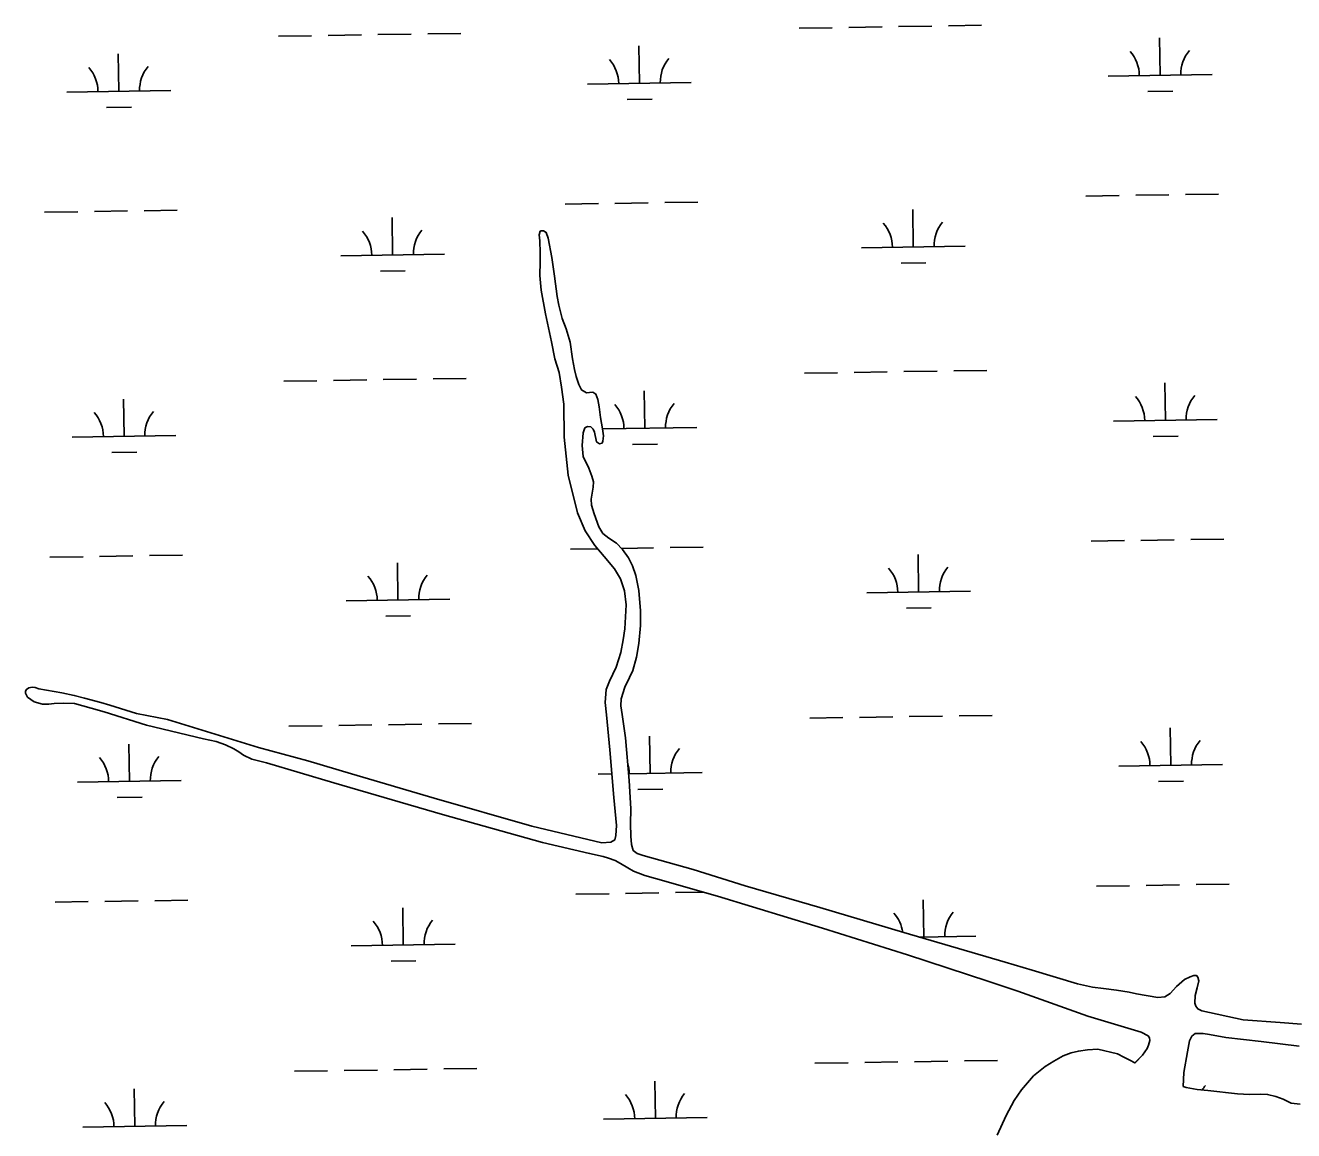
# Model space of a CAD drawing. Extents: x 3823584 to 3861785, y 301729 to 327625.
# Drawn here: x 3833983 to 3835206, y 319967 to 321033 of the extents above; entities that cross this region are included whole.
import ezdxf

# ---------------------------------------------------------------- set-up
doc = ezdxf.new("R2010")
doc.units = 0
doc.layers.add('V-TOPO-SHOR', color=7, linetype='Continuous')
doc.layers.add('V-WETL-SWMP', color=7, linetype='Continuous')

msp = doc.modelspace()

# ---------------------------------------------------------------- linework, layer by layer
at = {"layer": 'V-TOPO-SHOR'}
msp.add_line((3835052.7, 320032.2), (3835052.8, 320032.2), dxfattribs=at)
for points in [[(3834547.5, 320245.2), (3834551.3, 320247.2), (3834552.3, 320251.4), (3834552.9, 320261.1), (3834550.5, 320288), (3834546.7, 320334), (3834543.3, 320367.7), (3834542, 320379.7), (3834543, 320392.2), (3834546.3, 320400.3), (3834552.8, 320413.7), (3834557.2, 320427.9), (3834559.4, 320440.2), (3834561.1, 320450.7), (3834562.4, 320473.8), (3834560.6, 320487.3), (3834556.7, 320499), (3834551, 320508.6), (3834541.1, 320520.6), (3834532, 320531.2), (3834522.8, 320545.1), (3834515.3, 320562.6), (3834506.4, 320598.8), (3834502.5, 320635.5), (3834502.2, 320667.3), (3834499.9, 320683.6), (3834497.8, 320697.8), (3834493.6, 320710.9), (3834490.3, 320727.5), (3834484.6, 320754.3), (3834480.4, 320777.1), (3834479, 320791.3), (3834479.3, 320804.7), (3834479.4, 320813.1), (3834479.1, 320824.9), (3834478.4, 320830.5), (3834479.5, 320834)], [(3834479.5, 320834), (3834480.3, 320834.4), (3834482.6, 320834.3), (3834485.2, 320832.9), (3834487.2, 320827.5), (3834490.6, 320808.8), (3834493.3, 320790.9), (3834495.7, 320771.1), (3834497.3, 320762.7), (3834500.7, 320750), (3834504.5, 320740), (3834508.2, 320727.2), (3834510.6, 320711.1), (3834512.4, 320700.7), (3834514, 320693.9), (3834516.7, 320686.2), (3834519.3, 320681.1), (3834524.1, 320678.3), (3834527.1, 320678.6), (3834530.1, 320678.8), (3834533.1, 320677), (3834535, 320671.9), (3834536.4, 320664.7), (3834537.6, 320654.5), (3834539.4, 320643.6), (3834540.3, 320636.8), (3834539.8, 320631.6), (3834539.1, 320629.8), (3834536.6, 320629), (3834533.8, 320630.9), (3834531.7, 320640.4), (3834530.4, 320643.3), (3834528.1, 320645.4), (3834525, 320645.7), (3834522.6, 320644.4), (3834520.7, 320639.7), (3834520, 320627.6), (3834521, 320617), (3834526.3, 320605.8), (3834529.3, 320597.8), (3834530.8, 320592.6), (3834530.6, 320587.2), (3834528.6, 320575.8), (3834529, 320570), (3834531.5, 320561.6), (3834535.8, 320549.1), (3834539.7, 320542.8), (3834545.6, 320538.1), (3834553, 320533.4), (3834558.9, 320527.1), (3834564.4, 320519.3), (3834568.5, 320511.6), (3834571.7, 320502.3), (3834574.5, 320487.7), (3834576.1, 320468.2), (3834576.2, 320453.9), (3834574.5, 320436.5), (3834572.2, 320423.3), (3834568.8, 320410.6), (3834565.5, 320403.7), (3834561.1, 320394.6), (3834557.5, 320383.3), (3834557.2, 320376.6), (3834558.4, 320368.2), (3834561.6, 320345.6), (3834565.3, 320304.4), (3834566.9, 320277.1), (3834566.4, 320262.8), (3834566.8, 320251), (3834567.6, 320242.7), (3834569.2, 320237.1), (3834572.8, 320234.2), (3834578.7, 320232.3), (3834627, 320218.8), (3834677, 320203), (3834748.9, 320182.2), (3834830, 320157.9), (3834927.6, 320129.5), (3834953.5, 320121.6), (3834997.2, 320108.5), (3835011.9, 320105.3), (3835022.5, 320104), (3835035, 320102.3), (3835047, 320100.3), (3835054.2, 320099), (3835074.8, 320095.2), (3835081.5, 320096), (3835086.5, 320099.1), (3835092.7, 320105.8), (3835100.6, 320112.6), (3835105.8, 320115.2), (3835109.6, 320116.4), (3835112.1, 320116.4), (3835113.4, 320114.9), (3835114.2, 320111.3), (3835112.8, 320104.6), (3835110.8, 320097.1), (3835110.5, 320089.9), (3835111.3, 320086.8), (3835113.3, 320084.5), (3835117.3, 320082.5)], [(3835052.8, 320032.2), (3835059.9, 320039.7), (3835064.5, 320046.1), (3835065.9, 320049.4), (3835066.9, 320053.7), (3835066.6, 320056.4), (3835065.4, 320058.5), (3835058.6, 320061.9), (3835007.2, 320077.4), (3834939.9, 320101.3), (3834911, 320111.2), (3834833.6, 320136.3), (3834751.4, 320162.2), (3834650.5, 320192.9), (3834590.6, 320209.9), (3834580.3, 320213), (3834569.3, 320217.1), (3834563.9, 320220.3), (3834556.9, 320224.6), (3834551.6, 320227.5), (3834545.3, 320229.7), (3834540.2, 320231.1), (3834527, 320234.2), (3834481.6, 320244.7), (3834385.4, 320271.8), (3834280.5, 320302.2), (3834215.5, 320321.4), (3834201.5, 320325.1), (3834193.6, 320329.1), (3834189.1, 320332.3), (3834184.3, 320335.2), (3834176.1, 320338.9), (3834167, 320342), (3834154.9, 320344.7), (3834100.1, 320358), (3834059.2, 320370.6), (3834046.7, 320374.3), (3834030.7, 320378.7), (3834019.6, 320379.1), (3834010.9, 320378.6), (3834005.9, 320378), (3833999.7, 320378), (3833991.8, 320380.4), (3833985.4, 320385), (3833983.2, 320388.6), (3833983.2, 320390.8), (3833984.3, 320392.3), (3833986.7, 320394), (3833989.8, 320394.5), (3833992.5, 320394.3), (3833996.2, 320392.9), (3834018.2, 320388.9), (3834030.3, 320386.5), (3834040.3, 320383.9), (3834056, 320379.7), (3834064.6, 320377.1), (3834090.2, 320369.2), (3834120.3, 320363.3), (3834207.9, 320336.4), (3834255.6, 320323.6), (3834297.7, 320310.9), (3834377.4, 320287.6), (3834471.4, 320260.5), (3834538.9, 320244.4), (3834547.5, 320245.2)], [(3835117.3, 320082.5), (3835157.1, 320073.9), (3835192.8, 320071.1), (3835213.3, 320069.6)], [(3835210.9, 320048.3), (3835174.3, 320052.9), (3835140.3, 320056.8), (3835124.5, 320059.5), (3835118.4, 320060.5), (3835113.2, 320060.7), (3835110.6, 320060.5), (3835107.4, 320057.9), (3835105.4, 320053.4), (3835103.5, 320042.8), (3835099.9, 320023), (3835099.4, 320016.3), (3835099.2, 320009.6)], [(3835052.7, 320032.2), (3835047.7, 320034.8), (3835041.9, 320037.8), (3835035.9, 320040.9), (3835016.9, 320045.6), (3835006.9, 320045), (3834998.2, 320043.6), (3834991.2, 320042.1), (3834983.4, 320039.2), (3834974.5, 320033.9), (3834966.1, 320028.7), (3834955, 320019.7), (3834943.5, 320006.2), (3834936.4, 319996), (3834928.7, 319981.6), (3834919.8, 319962.6)], [(3835212, 319992.5), (3835203.3, 319993.5), (3835195.6, 319997.2), (3835188.4, 319999.9), (3835180.6, 320001.9), (3835173.6, 320002.1), (3835163.2, 320001.7), (3835151.4, 320002.3), (3835122.9, 320005.6), (3835112.8, 320006.6), (3835102.1, 320008.6), (3835099.2, 320009.6)]]:
    msp.add_lwpolyline(points, dxfattribs=at)
at = {"layer": 'V-WETL-SWMP'}
for p, q in [((3834728.9, 321029.8), (3834760.9, 321030.3)), ((3834776.9, 321030.6), (3834808.9, 321031.1)), ((3834824.9, 321031.3), (3834856.9, 321031.8)), ((3834872.9, 321032.1), (3834904.9, 321032.6)), ((3834227.1, 321022.1), (3834259.1, 321022.6)), ((3834275.1, 321022.8), (3834307.1, 321023.3)), ((3834323.1, 321023.6), (3834355.1, 321024.1)), ((3834371.1, 321024.3), (3834403.1, 321024.8)), ((3835077, 320984.5), (3835076.4, 321020.5)), ((3834073.3, 320969), (3834072.7, 321005)), ((3834575.1, 320976.7), (3834574.6, 321012.7)), ((3835027, 320983.7), (3835127, 320985.2)), ((3834023.3, 320968.2), (3834123.3, 320969.8)), ((3834525.1, 320976), (3834625.1, 320977.5)), ((3835065.2, 320968.8), (3835089.2, 320969.2)), ((3834563.4, 320961.1), (3834587.4, 320961.5)), ((3834061.5, 320953.4), (3834085.5, 320953.7)), ((3835053.4, 320868.7), (3835085.4, 320869.1)), ((3835101.3, 320869.4), (3835133.3, 320869.9)), ((3834503.5, 320860.2), (3834535.5, 320860.7)), ((3834551.5, 320860.9), (3834583.5, 320861.4)), ((3834599.5, 320861.7), (3834631.5, 320862.1)), ((3835005.4, 320867.9), (3835037.4, 320868.4)), ((3834001.7, 320852.4), (3834033.7, 320852.9)), ((3834049.7, 320853.2), (3834081.7, 320853.7)), ((3834097.7, 320853.9), (3834129.6, 320854.4)), ((3834337.2, 320811.2), (3834336.6, 320847.2)), ((3834839, 320818.9), (3834838.5, 320854.9)), ((3834287.2, 320810.4), (3834387.2, 320811.9)), ((3834789, 320818.1), (3834889, 320819.7)), ((3834325.4, 320795.6), (3834349.4, 320795.9)), ((3834827.3, 320803.3), (3834851.3, 320803.7)), ((3834782, 320697.9), (3834814, 320698.4)), ((3834830, 320698.7), (3834862, 320699.2)), ((3834878, 320699.4), (3834910, 320699.9)), ((3834232.2, 320689.5), (3834264.2, 320690)), ((3834280.2, 320690.2), (3834312.2, 320690.7)), ((3834328.2, 320691), (3834360.2, 320691.4)), ((3834376.2, 320691.7), (3834408.2, 320692.2)), ((3834734.1, 320697.2), (3834766, 320697.7)), ((3835082.1, 320651.8), (3835081.6, 320687.8)), ((3834580.3, 320644.1), (3834579.7, 320680.1)), ((3834078.4, 320636.4), (3834077.9, 320672.3)), ((3835032.1, 320651.1), (3835132.1, 320652.6)), ((3834028.4, 320635.6), (3834128.4, 320637.1)), ((3834530.3, 320643.3), (3834530.4, 320643.3)), ((3834539.4, 320643.5), (3834630.3, 320644.9)), ((3834568.5, 320628.5), (3834592.5, 320628.8)), ((3835070.3, 320636.2), (3835094.3, 320636.6)), ((3834066.7, 320620.7), (3834090.6, 320621.1)), ((3834508.6, 320527.5), (3834534.8, 320527.9)), ((3834557.7, 320528.3), (3834588.6, 320528.8)), ((3834604.6, 320529), (3834636.6, 320529.5)), ((3835010.5, 320535.3), (3835042.5, 320535.8)), ((3835058.5, 320536), (3835090.5, 320536.5)), ((3835106.5, 320536.8), (3835138.5, 320537.3)), ((3834006.8, 320519.8), (3834038.8, 320520.3)), ((3834054.8, 320520.5), (3834086.8, 320521)), ((3834102.8, 320521.3), (3834134.8, 320521.8)), ((3834844.2, 320486.3), (3834843.6, 320522.3)), ((3834342.3, 320478.5), (3834341.8, 320514.5)), ((3834292.3, 320477.8), (3834392.3, 320479.3)), ((3834794.2, 320485.5), (3834894.2, 320487)), ((3834832.4, 320470.7), (3834856.4, 320471)), ((3834330.6, 320462.9), (3834354.5, 320463.3)), ((3834237.3, 320356.8), (3834269.3, 320357.3)), ((3834285.3, 320357.6), (3834317.3, 320358.1)), ((3834333.3, 320358.3), (3834365.3, 320358.8)), ((3834381.3, 320359.1), (3834413.3, 320359.5)), ((3834739.2, 320364.6), (3834771.2, 320365.1)), ((3834787.2, 320365.3), (3834819.2, 320365.8)), ((3834835.2, 320366.1), (3834867.2, 320366.5)), ((3834883.2, 320366.8), (3834915.2, 320367.3)), ((3834585.4, 320311.5), (3834584.8, 320347.4)), ((3835087.2, 320319.2), (3835086.7, 320355.2)), ((3834083.5, 320303.7), (3834083, 320339.7)), ((3835037.2, 320318.4), (3835137.2, 320320)), ((3834535.4, 320310.7), (3834548.6, 320310.9)), ((3834564.7, 320311.1), (3834635.4, 320312.2)), ((3834033.5, 320302.9), (3834133.5, 320304.5)), ((3834573.6, 320295.8), (3834597.6, 320296.2)), ((3835075.5, 320303.6), (3835099.5, 320303.9)), ((3834071.8, 320288.1), (3834095.8, 320288.5)), ((3834609.8, 320196.4), (3834636.8, 320196.8)), ((3835015.6, 320202.6), (3835047.6, 320203.1)), ((3835063.6, 320203.4), (3835095.6, 320203.9)), ((3835111.6, 320204.1), (3835143.6, 320204.6)), ((3834011.9, 320187.2), (3834043.9, 320187.7)), ((3834059.9, 320187.9), (3834091.9, 320188.4)), ((3834107.9, 320188.6), (3834139.9, 320189.1)), ((3834513.8, 320194.9), (3834545.8, 320195.4)), ((3834561.8, 320195.6), (3834593.8, 320196.1)), ((3834849.3, 320153.6), (3834848.7, 320189.6)), ((3834347.4, 320145.9), (3834346.9, 320181.9)), ((3834844.8, 320153.6), (3834899.3, 320154.4)), ((3834297.4, 320145.1), (3834397.4, 320146.7)), ((3834335.7, 320130.3), (3834359.7, 320130.7)), ((3834338.4, 320025.7), (3834370.4, 320026.2)), ((3834386.4, 320026.4), (3834418.4, 320026.9)), ((3834744.3, 320031.9), (3834776.3, 320032.4)), ((3834792.3, 320032.7), (3834824.3, 320033.2)), ((3834840.3, 320033.4), (3834872.3, 320033.9)), ((3834888.3, 320034.2), (3834920.3, 320034.7)), ((3834242.5, 320024.2), (3834274.5, 320024.7)), ((3834290.5, 320024.9), (3834322.5, 320025.4)), ((3834590.5, 319978.8), (3834590, 320014.8)), ((3834088.7, 319971.1), (3834088.1, 320007.1)), ((3834540.5, 319978), (3834640.5, 319979.6)), ((3834038.7, 319970.3), (3834138.7, 319971.9))]:
    msp.add_line(p, q, dxfattribs=at)
for points in [[(3834830, 320157.9), (3834748.9, 320182.2), (3834677, 320203), (3834627, 320218.8), (3834578.7, 320232.3), (3834572.8, 320234.2), (3834569.2, 320237.1), (3834567.6, 320242.7), (3834566.8, 320251), (3834566.4, 320262.8), (3834566.9, 320277.1), (3834565.3, 320304.4), (3834561.6, 320345.6), (3834558.4, 320368.2), (3834557.2, 320376.6), (3834557.4, 320383.3), (3834561.1, 320394.6), (3834565.5, 320403.7), (3834568.8, 320410.6), (3834572.2, 320423.3), (3834574.5, 320436.5), (3834576.2, 320453.9), (3834576.1, 320468.2), (3834574.5, 320487.7), (3834571.7, 320502.3), (3834568.5, 320511.6), (3834564.4, 320519.3), (3834558.9, 320527.1), (3834553, 320533.4), (3834545.6, 320538.1), (3834539.7, 320542.8), (3834535.8, 320549.1), (3834531.5, 320561.6), (3834529, 320570), (3834528.6, 320575.8), (3834530.6, 320587.2), (3834530.8, 320592.6), (3834529.3, 320597.8), (3834526.3, 320605.8), (3834521, 320617), (3834520, 320627.6), (3834520.7, 320639.7), (3834522.6, 320644.4), (3834525, 320645.7), (3834528.1, 320645.4), (3834530.4, 320643.3), (3834531.7, 320640.4), (3834533.8, 320630.9), (3834536.6, 320629), (3834539.1, 320629.8), (3834539.8, 320631.6), (3834540.3, 320636.8), (3834539.4, 320643.6), (3834537.6, 320654.5), (3834536.4, 320664.7), (3834535, 320671.9), (3834533.1, 320677), (3834530.1, 320678.8), (3834527.1, 320678.6), (3834524.1, 320678.3), (3834519.3, 320681.1), (3834516.7, 320686.2), (3834514, 320693.9), (3834512.4, 320700.7), (3834510.6, 320711.1), (3834508.2, 320727.2), (3834504.5, 320740), (3834500.7, 320750), (3834497.3, 320762.7), (3834495.7, 320771.1), (3834493.3, 320790.9), (3834490.6, 320808.8), (3834487.2, 320827.5), (3834485.2, 320832.9), (3834482.6, 320834.3), (3834480.3, 320834.4), (3834479.5, 320834), (3834478.4, 320830.5), (3834479.1, 320824.9), (3834479.4, 320813.1), (3834479.3, 320804.7), (3834479, 320791.3), (3834480.4, 320777.1), (3834484.6, 320754.3), (3834490.3, 320727.5), (3834493.6, 320710.9), (3834497.8, 320697.8), (3834499.9, 320683.6), (3834502.2, 320667.3), (3834502.5, 320635.5), (3834506.4, 320598.8), (3834515.3, 320562.6), (3834522.8, 320545.1), (3834532, 320531.2), (3834541.1, 320520.6), (3834551, 320508.6), (3834556.7, 320499), (3834560.6, 320487.3), (3834562.4, 320473.8), (3834561.1, 320450.7), (3834559.4, 320440.2)], [(3834559.4, 320440.2), (3834557.2, 320427.9), (3834552.8, 320413.7), (3834546.3, 320400.3), (3834543, 320392.2), (3834542, 320379.7), (3834543.3, 320367.7), (3834546.7, 320334), (3834550.5, 320288), (3834552.9, 320261.1), (3834552.3, 320251.4), (3834551.3, 320247.2), (3834547.5, 320245.2), (3834538.9, 320244.4), (3834471.4, 320260.5), (3834377.4, 320287.6), (3834297.7, 320310.9), (3834255.6, 320323.6), (3834207.9, 320336.4), (3834120.3, 320363.3), (3834090.2, 320369.2), (3834064.6, 320377.1), (3834056, 320379.7), (3834040.3, 320383.9), (3834030.3, 320386.5), (3834018.2, 320388.9), (3833996.2, 320392.9), (3833992.5, 320394.3), (3833989.8, 320394.5), (3833986.7, 320394), (3833984.3, 320392.3), (3833983.2, 320390.8), (3833983.2, 320388.6), (3833985.4, 320385), (3833991.8, 320380.4), (3833999.7, 320378), (3834005.9, 320378), (3834010.9, 320378.6), (3834019.6, 320379.1), (3834030.7, 320378.7), (3834046.7, 320374.3), (3834059.2, 320370.6), (3834100.1, 320358), (3834154.9, 320344.7), (3834167, 320342), (3834176.1, 320338.9), (3834184.3, 320335.2), (3834189.1, 320332.3), (3834193.6, 320329.1), (3834201.5, 320325.1), (3834215.5, 320321.4), (3834280.5, 320302.2), (3834385.4, 320271.8), (3834481.6, 320244.7), (3834527, 320234.2), (3834540.2, 320231.1), (3834545.3, 320229.7), (3834551.6, 320227.5), (3834556.9, 320224.6), (3834563.9, 320220.3), (3834569.3, 320217.1), (3834580.3, 320213), (3834590.6, 320209.9), (3834650.5, 320192.9), (3834751.4, 320162.2), (3834833.6, 320136.3), (3834911, 320111.2), (3834939.9, 320101.3), (3835007.2, 320077.4), (3835058.6, 320061.9), (3835065.4, 320058.5), (3835066.6, 320056.4), (3835066.9, 320053.7), (3835065.9, 320049.4), (3835064.5, 320046.1), (3835059.9, 320039.7), (3835052.7, 320032.2), (3835047.7, 320034.8), (3835041.9, 320037.8), (3835035.9, 320040.9), (3835016.9, 320045.6), (3835006.9, 320045), (3834998.2, 320043.6), (3834991.2, 320042.1), (3834983.4, 320039.2), (3834974.5, 320033.9), (3834966.1, 320028.7), (3834955, 320019.7), (3834943.5, 320006.2), (3834936.4, 319996), (3834928.7, 319981.6), (3834919.8, 319962.6)], [(3835213.3, 320069.6), (3835192.8, 320071.1), (3835157.1, 320073.9), (3835117.3, 320082.5), (3835113.3, 320084.5), (3835111.3, 320086.8), (3835110.5, 320089.9), (3835110.8, 320097.1), (3835112.8, 320104.6), (3835114.2, 320111.3), (3835113.4, 320114.9), (3835112.1, 320116.4), (3835109.6, 320116.4), (3835105.8, 320115.2), (3835100.6, 320112.6), (3835092.7, 320105.8), (3835086.5, 320099.1), (3835081.5, 320096), (3835074.8, 320095.2), (3835054.2, 320099), (3835047, 320100.3), (3835035, 320102.3), (3835022.5, 320104), (3835011.9, 320105.3), (3834997.2, 320108.5), (3834953.5, 320121.6), (3834927.6, 320129.5), (3834830, 320157.9)], [(3835212, 319992.5), (3835203.3, 319993.5), (3835195.6, 319997.2), (3835188.4, 319999.9), (3835180.6, 320001.9), (3835173.6, 320002.1), (3835163.2, 320001.7), (3835151.4, 320002.3), (3835122.9, 320005.6), (3835112.8, 320006.6), (3835102.1, 320008.6), (3835099.2, 320009.6), (3835099.4, 320016.3), (3835099.9, 320023), (3835103.5, 320042.8), (3835105.4, 320053.4), (3835107.4, 320057.9), (3835110.6, 320060.5), (3835113.2, 320060.7), (3835118.4, 320060.5), (3835124.5, 320059.5), (3835140.3, 320056.8), (3835174.3, 320052.9), (3835210.9, 320048.3)]]:
    msp.add_lwpolyline(points, dxfattribs=at)
for centre, start, end in [((3835021.7, 320984.1), 0.1115, 41.6552), ((3835132.2, 320985.8), 140.1115, 181.6552), ((3834018, 320968.6), 0.1115, 41.6552), ((3834128.5, 320970.3), 140.1115, 181.6552), ((3834519.9, 320976.3), 0.1115, 41.6552), ((3834630.4, 320978.1), 140.1115, 181.6552), ((3834281.9, 320810.8), 0.1115, 41.6552), ((3834392.4, 320812.5), 140.1115, 181.6552), ((3834783.8, 320818.5), 0.1115, 41.6552), ((3834894.3, 320820.2), 140.1115, 181.6552), ((3835026.9, 320651.5), 0.1115, 41.6552), ((3835137.3, 320653.2), 140.1115, 181.6552), ((3834525, 320643.7), 0.1115, 41.6552), ((3834635.5, 320645.4), 140.1115, 181.6552), ((3834023.2, 320636), 0.1115, 41.6552), ((3834133.6, 320637.7), 140.1115, 181.6552), ((3834397.5, 320479.9), 140.1115, 181.6552), ((3834788.9, 320485.9), 0.1115, 41.6552), ((3834899.4, 320487.6), 140.1115, 181.6552), ((3834287.1, 320478.2), 0.1115, 41.6552), ((3834640.6, 320312.8), 140.1115, 181.6552), ((3835032, 320318.8), 0.1115, 41.6552), ((3835142.5, 320320.5), 140.1115, 181.6552), ((3834028.3, 320303.3), 0.1115, 41.6552), ((3834138.8, 320305), 140.1115, 181.6552), ((3834530.1, 320311.1), 0.1115, 17.6702), ((3834794, 320153.3), 8.0336, 41.6552), ((3834904.5, 320155), 140.1115, 181.6552), ((3834292.2, 320145.5), 0.1115, 41.6552), ((3834402.7, 320147.2), 140.1115, 181.6552), ((3834535.3, 319978.4), 0.1115, 41.6552), ((3834645.7, 319980.1), 140.1115, 181.6552), ((3835147.6, 319987.9), 140.1115, 148.7631), ((3834033.4, 319970.7), 0.1115, 41.6552), ((3834143.9, 319972.4), 140.1115, 181.6552)]:
    msp.add_arc(centre, 35.2, start, end, dxfattribs=at)

doc.saveas('drawing.dxf')
